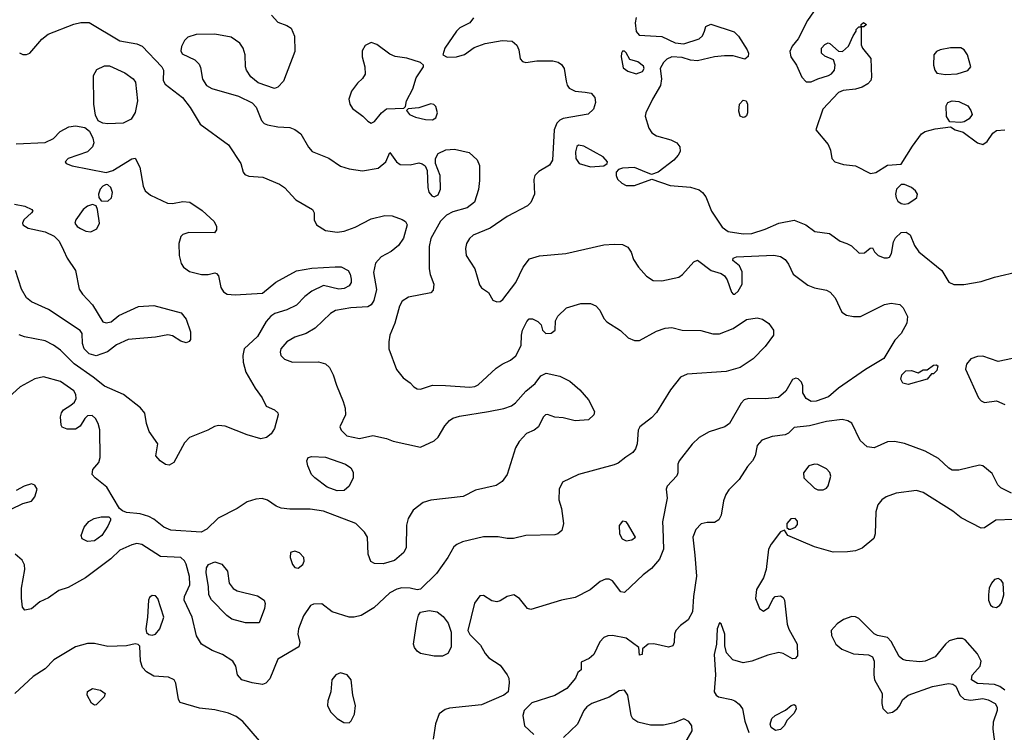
# Model space of a CAD drawing. Extents: x 1173029 to 1307123, y 522559 to 678521.
# Tile 286 of 623: x 1266446 to 1272242, y 528906 to 533103. Entities that reach past the tile are written whole.
import ezdxf

# ---------------------------------------------------------------- set-up
doc = ezdxf.new("R2010")
doc.units = 0

msp = doc.modelspace()

# ---------------------------------------------------------------- linework, layer by layer
at = {"layer": '0CON10XD'}
for points in [[(1271135.6, 533175), (1271082.7, 533097.3), (1271029.3, 532990.7), (1270993.7, 532946.3), (1270980, 532915), (1270984.3, 532885), (1271019.2, 532835), (1271050, 532765), (1271075, 532737.5), (1271105, 532736.7), (1271144.5, 532755.5), (1271206.2, 532773.8), (1271225.4, 532784.6), (1271241.9, 532805), (1271246.9, 532835), (1271235.8, 532865.8), (1271185, 532887.5), (1271166, 532905), (1271166.2, 532935), (1271185, 532956.7), (1271205, 532966.2), (1271215, 532963.3), (1271265, 532917.5), (1271290, 532915), (1271325, 532947.5), (1271351.7, 533008.3), (1271370, 533035), (1271370, 533045), (1271385, 533060), (1271400, 533060), (1271400, 533075), (1271413, 533087), (1271430, 533075), (1271415, 533060), (1271400, 533060), (1271400, 532955), (1271407.5, 532935), (1271456.2, 532875), (1271460, 532765), (1271455.8, 532745), (1271437.5, 532725), (1271405, 532704.5), (1271365, 532693.8), (1271293.4, 532686.6), (1271266.2, 532673.8), (1271173.2, 532576.8), (1271132, 532455), (1271205, 532368), (1271218.9, 532335), (1271225.9, 532285.9), (1271243.3, 532265), (1271295, 532249.4), (1271365, 532242.9), (1271455, 532197.5), (1271485, 532202.9), (1271555, 532246.5), (1271635, 532252.5), (1271701.5, 532358.5), (1271755, 532430), (1271775.7, 532444.3), (1271835, 532460.8), (1271925, 532472.5), (1271952.5, 532455), (1271999.7, 532439.7), (1272085, 532378), (1272115, 532368), (1272140, 532385), (1272174.5, 532435.5), (1272195, 532450.8), (1272245, 532454.3)], [(1267928.6, 533128.6), (1267965, 533087.5), (1268018.9, 533068.9), (1268043, 533053), (1268064.2, 533005), (1268064.3, 532915.7), (1267998.3, 532741.7), (1267965, 532706.2), (1267945, 532696.7), (1267850.3, 532730.3), (1267807.2, 532767.2), (1267780.8, 532805), (1267774.4, 532824.4), (1267772.5, 532895), (1267762, 532935), (1267741.2, 532965), (1267689.8, 532999.8), (1267595, 533017.5), (1267484.5, 533015.5), (1267435, 532999.2), (1267415, 532980), (1267397.8, 532945), (1267395, 532920), (1267402.4, 532902.4), (1267476, 532866), (1267501.7, 532841.7), (1267510.6, 532820.6), (1267521.7, 532751.7), (1267545, 532716), (1267577.6, 532697.6), (1267733, 532653), (1267815, 532613.8), (1267836.8, 532586.8), (1267868.3, 532508.3), (1267885, 532491.4), (1267905, 532484.2), (1267965, 532472.5), (1268035, 532468.8), (1268065, 532456.2), (1268100.5, 532430.5), (1268145, 532352.5), (1268167.4, 532327.4), (1268265, 532288), (1268335, 532239.4), (1268385, 532223.6), (1268463.1, 532213.1), (1268555, 532229.1), (1268601.2, 532265), (1268625, 532320), (1268663.8, 532265), (1268685, 532250.8), (1268745, 532247.5), (1268795, 532259.2), (1268814.3, 532254.3), (1268831.7, 532241.7), (1268844.3, 532215), (1268848.5, 532115), (1268855, 532086.2), (1268871.4, 532065), (1268885, 532059.4), (1268909.4, 532070.6), (1268923.6, 532105), (1268921.8, 532185), (1268894.1, 532255.9), (1268894, 532285), (1268910, 532315), (1268955, 532337.1), (1269005, 532340), (1269091.1, 532321.1), (1269138.4, 532278.4), (1269152.1, 532245), (1269152.5, 532155), (1269146.6, 532103.4), (1269122.1, 532027.9), (1269078.8, 531995), (1268995, 531970.9), (1268958.3, 531951.7), (1268923.5, 531916.5), (1268865.4, 531815), (1268856.3, 531766.3), (1268856.2, 531635), (1268862.1, 531602.1), (1268884.4, 531545), (1268879.5, 531510.5), (1268865, 531494.2), (1268735, 531468.5), (1268697.1, 531445), (1268681.6, 531415), (1268654.1, 531315.9), (1268624.6, 531245.4), (1268617.8, 531205), (1268618.6, 531165), (1268663.4, 531043.4), (1268702.8, 530992.8), (1268745, 530963.8), (1268765, 530941.2), (1268785, 530928.8), (1268805, 530926), (1268875, 530950.6), (1268951.8, 530948.2), (1269095, 530939.4), (1269125, 530942.9), (1269145, 530952.5), (1269249.7, 531050.3), (1269285, 531074.3), (1269335, 531096.9), (1269366.6, 531123.4), (1269396.7, 531185), (1269398.9, 531245), (1269406.2, 531273.8), (1269430.6, 531325), (1269445, 531340.8), (1269465, 531340.8), (1269496.7, 531325), (1269516.1, 531306.1), (1269524.1, 531274.1), (1269542.5, 531255), (1269575, 531256.2), (1269597.5, 531275), (1269600.7, 531329.3), (1269614.1, 531355.9), (1269665, 531406.2), (1269748.3, 531431.7), (1269805, 531431.9), (1269838, 531418), (1269861.7, 531391.7), (1269885, 531344), (1269902.6, 531322.6), (1269983.4, 531273.4), (1270028.3, 531228.3), (1270065, 531212.9), (1270095, 531212.9), (1270195, 531267.8), (1270245, 531285.4), (1270285, 531289.6), (1270345, 531273.5), (1270455, 531273.1), (1270525, 531252.5), (1270565, 531253.5), (1270645.8, 531284.2), (1270725, 531336.9), (1270786.2, 531346.2), (1270818.6, 531338.6), (1270855, 531314.2), (1270882.9, 531275), (1270882.9, 531245), (1270835, 531177.5), (1270762.5, 531105), (1270686.2, 531053.8), (1270605, 531031.5), (1270375, 531015.4), (1270335, 530997.5), (1270277.6, 530922.4), (1270195, 530790), (1270165, 530758.6), (1270096.7, 530705), (1270086.2, 530685), (1270081.2, 530605), (1270071.2, 530575), (1270055, 530553.3), (1270013.1, 530526.9), (1269968, 530492), (1269945, 530481.4), (1269735.6, 530424.4), (1269640.5, 530379.5), (1269622.3, 530337.7), (1269620, 530275), (1269635.8, 530225), (1269647.1, 530135), (1269636.2, 530095), (1269614.1, 530075.9), (1269595, 530068.8), (1269425.4, 530064.6), (1269353, 530047), (1269315, 530047.1), (1269262.7, 530057.3), (1269175, 530057.8), (1269052.4, 530027.6), (1269018, 530012), (1269002.2, 529997.8), (1268965.5, 529935), (1268898.5, 529841.5), (1268805, 529748.6), (1268785.7, 529745.7), (1268745, 529755.6), (1268695, 529756.4), (1268665, 529750), (1268625, 529728.5), (1268531.3, 529638.7), (1268455, 529594.5), (1268415, 529583.3), (1268385, 529584.3), (1268285.7, 529615.7), (1268225, 529662.5), (1268175, 529660), (1268157.7, 529652.3), (1268117, 529593), (1268087.3, 529515), (1268083.3, 529485), (1268094.2, 529435), (1268089.7, 529410.3), (1267965, 529336.2), (1267918.3, 529221.7), (1267893.8, 529195), (1267875, 529187.5), (1267815, 529196.9), (1267753.8, 529215), (1267728, 529245), (1267718, 529295), (1267701.2, 529325), (1267638.8, 529365), (1267578.1, 529388.1), (1267515.6, 529425.6), (1267486.7, 529475), (1267460, 529585), (1267414.7, 529685), (1267416.5, 529705), (1267446.9, 529775), (1267444.4, 529824.4), (1267425, 529895.8), (1267415, 529915.7), (1267393.3, 529935), (1267275, 529942), (1267165, 530011.9), (1267135, 530017.8), (1267105, 530010), (1267035, 529979.5), (1266982.9, 529927.1), (1266833.2, 529816.8), (1266731.3, 529758.7), (1266675, 529741.1), (1266615, 529698.5), (1266565, 529674.4), (1266515, 529634.3), (1266476.1, 529626.1), (1266463, 529643), (1266456.3, 529696.3), (1266456.9, 529755), (1266475.5, 529865), (1266473.2, 529893.2), (1266459.3, 529919.3), (1266418.8, 529955)], [(1266445, 532908), (1266465, 532897.1), (1266485, 532896.9), (1266505, 532905.7), (1266575, 532987.8), (1266612.9, 533017.1), (1266765, 533076.2), (1266804.6, 533085.4), (1266855, 533085.4), (1267035, 532979.1), (1267135, 532961.5), (1267167.4, 532947.4), (1267283.3, 532825), (1267291.9, 532805), (1267290.9, 532745), (1267302.2, 532722.2), (1267404.5, 532645), (1267449.6, 532585), (1267507.7, 532487.7), (1267675.5, 532365.5), (1267747.1, 532255), (1267761.2, 532205), (1267770.8, 532190.8), (1267795, 532182), (1267876.7, 532175), (1267975, 532133.8), (1268005.3, 532115.3), (1268071.4, 532041.4), (1268168.8, 531985), (1268180, 531965), (1268180, 531925), (1268192, 531895), (1268245, 531861.9), (1268315, 531852.5), (1268355, 531858.2), (1268419.8, 531880.2), (1268515, 531930), (1268595, 531949.4), (1268637.3, 531947.3), (1268696.7, 531926.7), (1268715.8, 531915), (1268727.1, 531895), (1268704.5, 531815.5), (1268675, 531773.3), (1268632.3, 531737.7), (1268573.2, 531706.8), (1268540.2, 531669.8), (1268528.5, 531615), (1268546.8, 531513.2), (1268530.3, 531449.7), (1268515, 531423.8), (1268495, 531411.9), (1268395, 531405.3), (1268305, 531390), (1268275, 531373.1), (1268184.6, 531285.4), (1268131.2, 531255), (1268065, 531232.5), (1268018.1, 531205), (1267982.9, 531165), (1267978.6, 531145), (1267982.9, 531125), (1268003.8, 531103.8), (1268052.5, 531085), (1268205, 531088.2), (1268245, 531075.6), (1268270, 531055), (1268291.9, 531011.9), (1268309.6, 530949.6), (1268350.5, 530855), (1268361.5, 530815), (1268363.3, 530775), (1268330.8, 530705), (1268338, 530685), (1268371.7, 530651.7), (1268445, 530635.6), (1268525, 530654), (1268605, 530636), (1268645, 530620), (1268805, 530586), (1268885, 530622), (1268908.6, 530645), (1268948.3, 530711.7), (1268975, 530742.9), (1268995, 530756.7), (1269035, 530768.5)], [(1269117, 533113), (1269095.5, 533084.5), (1269035.9, 533054.1), (1269016.7, 533035), (1268948, 532935), (1268937.5, 532895), (1268962.7, 532882.7), (1269016.4, 532883.6), (1269065, 532897.5), (1269121.7, 532938.3), (1269185, 532961.9), (1269285, 532980), (1269345, 532976), (1269372.7, 532952.7), (1269384.2, 532925), (1269392.5, 532872.5), (1269405.9, 532855.9), (1269425, 532850), (1269489.7, 532860.3), (1269585, 532860.9), (1269615, 532852.5), (1269635, 532838.9), (1269651.2, 532815), (1269661.7, 532741.7), (1269668, 532718), (1269680.5, 532700.5), (1269715, 532682), (1269775, 532676.9), (1269810.2, 532670.2), (1269830.6, 532645), (1269835.5, 532615), (1269822.9, 532575), (1269792.8, 532547.2), (1269645, 532521.1), (1269625, 532511.4), (1269607.3, 532492.7), (1269591.5, 532455), (1269581.8, 532275), (1269564.3, 532245.7), (1269501.4, 532208.6), (1269478.8, 532185), (1269472.2, 532162.2), (1269475.5, 532075.5), (1269454, 532026), (1269435, 532007.1), (1269315, 531943.6), (1269215, 531875.6), (1269115.4, 531834.6), (1269093.1, 531815), (1269075.7, 531785), (1269069.4, 531755), (1269074.2, 531715), (1269124.3, 531635), (1269152.1, 531542.1), (1269165, 531523.8), (1269205.9, 531495.9), (1269231.4, 531451.4), (1269255, 531441.2), (1269275, 531444), (1269288.8, 531455), (1269365.7, 531554.3), (1269409.2, 531645), (1269445.8, 531694.2), (1269505, 531711.4), (1269660, 531725), (1269885, 531776.2), (1269945, 531780), (1269995, 531778.8), (1270025, 531763.8), (1270044.3, 531734.3), (1270059.7, 531689.7), (1270088.6, 531645), (1270135, 531591.9), (1270175, 531566.7), (1270225, 531564.4), (1270325, 531586), (1270348.3, 531601.7), (1270414.1, 531675.9), (1270435, 531687.5), (1270515.6, 531625.6), (1270575, 531607.5), (1270594.4, 531594.4), (1270610, 531570), (1270635, 531497.5), (1270645, 531486.7), (1270655, 531486.7), (1270675, 531503.3), (1270698, 531545), (1270697.7, 531617.7), (1270683.9, 531653.9), (1270644.2, 531684.2), (1270645, 531698.8), (1270665, 531707.1), (1270885, 531715.4), (1270925, 531707.5), (1270951.2, 531691.2), (1270972.2, 531662.2), (1270999.4, 531605), (1271085, 531540), (1271125, 531523.8), (1271195, 531510), (1271217.6, 531497.6), (1271246.5, 531465), (1271285, 531381.2), (1271312.7, 531362.7), (1271354.3, 531354.3), (1271395, 531355.6), (1271535.9, 531425.9), (1271575, 531433.1), (1271626.7, 531425), (1271646.2, 531405), (1271672, 531355), (1271668, 531315), (1271634.4, 531255.6), (1271598, 531215), (1271532.9, 531107.1), (1271425, 531042.5), (1271265, 530933.5), (1271207.3, 530882.7), (1271135, 530855.6), (1271104.5, 530854.5), (1271075, 530872), (1271055.8, 530905), (1271055.9, 530945.9), (1271047.5, 530967.5), (1271027.5, 530987.5), (1271015, 530991.2), (1270995, 530983.8), (1270955.8, 530915), (1270911.7, 530878.3), (1270835, 530869.5), (1270735, 530872.9), (1270711.2, 530865), (1270692.5, 530845), (1270625, 530724.2), (1270596.7, 530705), (1270504.6, 530675.4), (1270445, 530642), (1270405, 530604), (1270327.5, 530505), (1270320, 530485), (1270320, 530435), (1270313.6, 530416.4), (1270257.5, 530355), (1270251.7, 530338.3), (1270257.5, 530285), (1270229.2, 530145), (1270231.7, 530108.3), (1270236.2, 529985), (1270211.2, 529925), (1270165, 529871.2), (1270115, 529834), (1270005, 529728.6), (1269985, 529734.3), (1269935, 529797.3), (1269915, 529807.7), (1269895, 529807.5), (1269861.9, 529795), (1269803.9, 529746.1), (1269715, 529699.2), (1269635, 529684.3), (1269455, 529628.6), (1269434, 529635), (1269388.6, 529695), (1269355.4, 529715.4), (1269314.6, 529705.4), (1269275, 529680), (1269255, 529674.3), (1269225, 529680.8), (1269175, 529712), (1269155, 529710), (1269123.7, 529666.3), (1269084.6, 529505), (1269095, 529482.5), (1269159.1, 529419.1), (1269185, 529370), (1269206.7, 529345), (1269275, 529301.4), (1269315.4, 529245.4), (1269324.4, 529225), (1269327, 529197), (1269321.5, 529145), (1269295, 529124.1), (1269165, 529068.4), (1268975, 529049.2), (1268949.7, 529040.3), (1268915.5, 529014.5), (1268893.3, 528956.7), (1268880.3, 528865)], [(1270074.6, 533115), (1270068.8, 533085), (1270074.2, 533034.2), (1270092.5, 533012.5), (1270225, 533004.2), (1270305, 532966.2), (1270355, 532961.2), (1270445, 532990), (1270465, 533007.5), (1270476.7, 533035), (1270485, 533062.5), (1270515, 533076), (1270651.7, 533031.7), (1270677.8, 533005), (1270727.5, 532925), (1270735.6, 532905), (1270733, 532887), (1270715, 532870), (1270645, 532889.4), (1270595, 532890), (1270536.6, 532883.4), (1270435, 532860.6), (1270395, 532864.2), (1270345, 532880), (1270285, 532884.2), (1270255, 532869.4), (1270235, 532850.8), (1270216.9, 532815), (1270224.4, 532755), (1270218.6, 532715), (1270170.6, 532635), (1270130.6, 532555), (1270127.1, 532535), (1270148.8, 532465), (1270166.5, 532436.5), (1270195, 532417.9), (1270278.8, 532395), (1270315, 532376.9), (1270332, 532355), (1270332.7, 532327.3), (1270322, 532305), (1270296, 532275), (1270205, 532204.4), (1270165, 532192), (1270111.8, 532211.8)], [(1268515, 532494.2), (1268535, 532504.2), (1268574.7, 532555.3), (1268605, 532576.9), (1268707.5, 532582.5), (1268717.5, 532592.5), (1268723.3, 532625), (1268759.2, 532695), (1268779.7, 532760.3), (1268823.3, 532825), (1268822.5, 532835), (1268805, 532850), (1268725, 532876), (1268655.9, 532885.9), (1268625, 532900), (1268547.6, 532957.6), (1268515, 532968.2), (1268478.8, 532951.2), (1268460.8, 532919.2), (1268461.8, 532885), (1268478.1, 532825), (1268478.8, 532781.2), (1268464.3, 532755.7), (1268435, 532730), (1268398.5, 532681.5), (1268382.7, 532635), (1268388.9, 532605), (1268405, 532580), (1268465.4, 532535.4), (1268495, 532504.3), (1268515, 532494.2)], [(1270075, 532784.3), (1270112.1, 532797.9), (1270122.5, 532815), (1270118.7, 532828.7), (1270085, 532854.3), (1270037.7, 532867.7), (1270015, 532907.5), (1270005, 532917.5), (1269995, 532917.5), (1269987.5, 532905), (1269986.7, 532885), (1269999.1, 532819.1), (1270025, 532799.2), (1270075, 532784.3)], [(1271895, 532779.4), (1271965, 532784.4), (1272026.4, 532803.6), (1272044.2, 532825), (1272025, 532896.7), (1272006.3, 532926.3), (1271985, 532937.1), (1271925, 532937.3), (1271865, 532925.5), (1271841.9, 532915), (1271827.5, 532895), (1271824.6, 532835), (1271832.2, 532805), (1271845, 532787.5), (1271895, 532779.4)], [(1266965, 532489.5), (1266934.4, 532494.4), (1266907.3, 532507.3), (1266891.5, 532541.5), (1266881.1, 532605), (1266880, 532775), (1266900.6, 532809.4), (1266945, 532832), (1266975, 532830.8), (1267065, 532789.4), (1267114.2, 532755), (1267128.1, 532735), (1267140, 532625), (1267125.9, 532555.9), (1267102.7, 532517.3), (1267055, 532493.5), (1266965, 532489.5)], [(1270705, 532526.7), (1270687.5, 532535), (1270680, 532565), (1270682.5, 532605), (1270705, 532628.8), (1270722.5, 532625), (1270730, 532605), (1270730, 532555), (1270725, 532537.5), (1270715, 532528.8), (1270705, 532526.7)], [(1271985, 532496.7), (1271920.7, 532500.7), (1271902.3, 532532.3), (1271900, 532595), (1271908.8, 532615), (1271935, 532624.2), (1271975, 532620.8), (1272026.2, 532595), (1272045, 532567.5), (1272052, 532545), (1272035, 532518.8), (1272005, 532501.2), (1271985, 532496.7)], [(1268875, 532513.3), (1268895, 532525.8), (1268905.6, 532555), (1268895, 532592.5), (1268883.9, 532603.9), (1268865, 532606.7), (1268795, 532583.3), (1268732.5, 532577.5), (1268722.5, 532567.5), (1268740, 532545), (1268775, 532528.6), (1268835, 532514.4), (1268875, 532513.3)], [(1266425, 532372.7), (1266595, 532380), (1266645, 532404), (1266684, 532445), (1266735, 532472.7), (1266775, 532478.5), (1266828.7, 532468.7), (1266857.3, 532447.3), (1266877.1, 532405), (1266882.1, 532377.9), (1266874.4, 532355), (1266845, 532324.4), (1266730, 532285), (1266713.3, 532265), (1266720, 532255), (1266755, 532241.9), (1266955, 532202.9), (1266994.4, 532215.6), (1267105, 532283.3), (1267125, 532287.5), (1267153.5, 532233.5), (1267173.4, 532123.4), (1267184.3, 532094.3), (1267215, 532070), (1267315, 532022.5), (1267345, 532020), (1267405, 532032.9), (1267447.9, 532027.9), (1267519.1, 531979.1), (1267590, 531915), (1267603.8, 531885), (1267603.3, 531865), (1267592.5, 531847.5), (1267440.7, 531849.3), (1267405, 531838), (1267394.6, 531825.4), (1267382.2, 531785), (1267384.5, 531714.5), (1267397, 531667), (1267410, 531645), (1267445, 531620.8), (1267515, 531602.2), (1267555, 531602), (1267595, 531612.5), (1267605, 531607.5), (1267616.2, 531595), (1267628.8, 531525), (1267645, 531500), (1267666.1, 531486.1), (1267715, 531482), (1267875, 531493.1), (1267953.3, 531556.7), (1268075, 531624.4), (1268165, 531638.9), (1268301.8, 531648.2), (1268337.2, 531647.2), (1268378.6, 531625), (1268390.6, 531605), (1268397.8, 531575), (1268397.8, 531555), (1268385.6, 531535), (1268355, 531520.4), (1268325, 531516.1), (1268235, 531537.1), (1268166, 531504), (1268125, 531473.3), (1268075, 531422.5), (1268018, 531395), (1267947.6, 531372.4), (1267923.8, 531356.2), (1267896.9, 531325), (1267845, 531236.5), (1267767.1, 531165), (1267758.9, 531125), (1267760.4, 531085), (1267777.3, 531027.3), (1267832.2, 530932.2), (1267873.8, 530875), (1267897, 530827), (1267945, 530806.2), (1267965, 530786.7), (1267967.5, 530775), (1267945.4, 530694.6), (1267925.3, 530664.7), (1267898.1, 530641.9), (1267864.6, 530634.6), (1267785, 530657.5), (1267655, 530710), (1267615, 530712.9), (1267592.4, 530707.6), (1267553.3, 530685), (1267445, 530642), (1267415, 530610), (1267352, 530495), (1267325, 530479.2), (1267303.2, 530483.2), (1267273.3, 530505), (1267247.5, 530535), (1267258, 530605), (1267208.1, 530678.1), (1267191.4, 530725), (1267181.4, 530785), (1267157.4, 530817.4), (1267056.2, 530896.2), (1266943.9, 530943.9), (1266878.5, 530998.5), (1266765.5, 531075.5), (1266685, 531156.2), (1266645.3, 531185.3), (1266595, 531211.5), (1266474.4, 531234.4), (1266443, 531247)], [(1269805, 532237.1), (1269885, 532243.1), (1269903.8, 532255), (1269906.2, 532265), (1269881.2, 532295), (1269767.3, 532357.3), (1269735, 532363.8), (1269725, 532356.7), (1269718.1, 532325), (1269720, 532285), (1269740, 532255), (1269805, 532237.1)], [(1270111.8, 532211.8), (1270065, 532232.9), (1269995, 532228.1), (1269970, 532220), (1269957.5, 532205), (1269956.9, 532185), (1269965, 532164.2), (1269989.4, 532139.4), (1270015, 532127.1), (1270065, 532127.1), (1270165.9, 532164.1), (1270275, 532127.3), (1270395, 532115.6), (1270445, 532100), (1270466, 532085), (1270485, 532058.8), (1270517.3, 531975), (1270580.2, 531880.2), (1270616.2, 531856.2), (1270705, 531841.8), (1270755, 531844.6), (1270835, 531869.5), (1270915.4, 531904.6), (1271005, 531923.2), (1271074, 531895), (1271125.8, 531855.8), (1271213.7, 531843.7), (1271275, 531798.6), (1271315.7, 531785.7), (1271341.7, 531771.7), (1271388.3, 531728.3), (1271419.5, 531730.5), (1271451.7, 531758.3), (1271465, 531760), (1271477.5, 531735), (1271500, 531715), (1271535, 531701.1), (1271555, 531700), (1271565.7, 531705), (1271578.2, 531725), (1271589.1, 531795), (1271601.5, 531818.5), (1271635, 531850.5), (1271665, 531852.2), (1271686.7, 531835), (1271713.3, 531773.3), (1271739.4, 531735), (1271873.8, 531625), (1271915, 531556.7), (1271943.9, 531543.9), (1272003.9, 531543.9), (1272105, 531560.5), (1272185, 531586.5), (1272335, 531622)], [(1266965, 532033.5), (1266986.5, 532053.5), (1266992.3, 532085), (1266982.7, 532115), (1266965, 532130.5), (1266955, 532131.8), (1266935, 532122.2), (1266919.5, 532105), (1266910, 532075), (1266910.8, 532055), (1266925.6, 532035.6), (1266965, 532033.5)], [(1271655, 532015.6), (1271675, 532021.1), (1271716, 532045), (1271726, 532055), (1271730, 532075), (1271719.2, 532095), (1271695, 532115.5), (1271655, 532131.8), (1271635, 532131.5), (1271606.7, 532105), (1271600.5, 532075), (1271604.6, 532054.6), (1271615.7, 532035), (1271635, 532019.4), (1271655, 532015.6)], [(1266415, 532016.9), (1266476.2, 532005), (1266518, 531985), (1266522, 531975), (1266516, 531965), (1266469.2, 531925), (1266461.4, 531905), (1266464.6, 531894.6), (1266495.4, 531875.4), (1266595, 531853.3), (1266647.7, 531827.7), (1266678.8, 531798.8), (1266704.4, 531745), (1266725, 531698), (1266774.4, 531625), (1266795.7, 531515), (1266815, 531486), (1266875, 531423.8), (1266934.4, 531324.4), (1266955, 531317.5), (1266985, 531324), (1267028.7, 531361.3), (1267145, 531414.4), (1267235, 531419.4), (1267396.3, 531376.3), (1267425, 531338.8), (1267451.5, 531265), (1267450.3, 531219.7), (1267442.5, 531207.5), (1267425, 531200), (1267395, 531209.2), (1267345, 531240.6), (1267317.6, 531247.6), (1267245, 531233.2), (1267085, 531219.4), (1267015, 531188), (1266963.4, 531146.6), (1266895, 531123.8)], [(1266865, 531853.8), (1266899.4, 531870.6), (1266916.1, 531905), (1266904.4, 531984.4), (1266895, 532006.7), (1266875, 532014), (1266845, 532004.3), (1266820, 531985), (1266775.6, 531925), (1266769.5, 531905), (1266783.3, 531885), (1266802.6, 531872.6), (1266835, 531858.2), (1266865, 531853.8)], [(1266895, 531123.8), (1266855, 531134.6), (1266825.5, 531165), (1266815.5, 531195), (1266814.2, 531255), (1266802.4, 531272.4), (1266615.8, 531395.8), (1266515, 531440.4), (1266485, 531465.5), (1266456.4, 531515), (1266420.3, 531625)], [(1272375, 531125.5), (1272205, 531090.6), (1272115, 531122.1), (1272085, 531119.2), (1272044.8, 531105.2), (1272018.5, 531075), (1272014.1, 531044.1), (1272090, 530875), (1272105, 530857.8), (1272125, 530848.2), (1272195, 530857.8), (1272245, 530836.7)], [(1271675, 530954.4), (1271645, 530962), (1271632.5, 530985), (1271637.7, 531012.3), (1271662.5, 531035), (1271695, 531036.2), (1271735, 531022.5), (1271765, 531040), (1271788.3, 531041.7), (1271825, 531068.8), (1271840.7, 531070.7), (1271850, 531065), (1271845, 531037.5), (1271825, 531017.5), (1271812.5, 531017.5), (1271787.5, 530985), (1271675, 530954.4)], [(1269035, 530768.5), (1269205, 530795.3), (1269296.2, 530813.8), (1269340.3, 530829.7), (1269365, 530846), (1269426, 530915), (1269479.7, 530960.3), (1269513.7, 531006.3), (1269545, 531020.8), (1269625, 531004.2), (1269684.4, 530974.4), (1269742.7, 530922.7), (1269794.4, 530864.4), (1269828.8, 530795), (1269826.2, 530775), (1269795, 530746.2), (1269715, 530741.4), (1269645, 530757.5), (1269595, 530761.2), (1269553, 530777), (1269540, 530775), (1269527, 530763), (1269498.8, 530705), (1269473.3, 530685), (1269430, 530665), (1269385, 530618), (1269365, 530581.2), (1269314.7, 530425.3), (1269285, 530383.1), (1269249.7, 530360.3), (1269128.3, 530331.7), (1269055.4, 530294.6), (1268865, 530273.5), (1268821.3, 530258.7), (1268761.2, 530215), (1268732.5, 530165), (1268723, 530127), (1268720, 529995), (1268706, 529965), (1268651.3, 529918.7), (1268585, 529899.2), (1268535, 529900), (1268512.4, 529912.4), (1268497.5, 529955), (1268492.9, 530055), (1268475, 530084.4), (1268424, 530135), (1268235, 530208.8), (1268155, 530221.1), (1268035, 530221.1), (1267985, 530227.1), (1267955, 530238.6), (1267903.4, 530273.4), (1267873, 530283), (1267835, 530279.2), (1267785, 530264.4), (1267725, 530223.8), (1267613, 530167), (1267548.1, 530101.9), (1267514.6, 530085.4), (1267335, 530096.8), (1267295, 530113.8), (1267235, 530161.5), (1267205, 530176.5), (1267155, 530191.9), (1267075, 530200), (1267050.5, 530210.5), (1267033.9, 530223.9), (1266959.5, 530349.5), (1266889.2, 530405), (1266872.9, 530425), (1266877, 530453), (1266910.8, 530495), (1266920, 530525), (1266917, 530687), (1266907.5, 530725), (1266891.2, 530755), (1266871.7, 530771.7), (1266845, 530770), (1266828.8, 530755), (1266801.2, 530708.8), (1266775, 530690.8), (1266725, 530691.4), (1266695, 530703.8), (1266688.8, 530715), (1266686.2, 530765), (1266692.3, 530787.7), (1266703.3, 530805), (1266747, 530833), (1266769.1, 530850.9), (1266778.1, 530871.9), (1266776.7, 530895), (1266765, 530917.5), (1266685, 530971.4), (1266585, 531000), (1266535, 530988), (1266448.5, 530941.5), (1266315, 530820)], [(1272285, 530314), (1272220.8, 530345), (1272204.5, 530364.5), (1272170.3, 530430.3), (1272115, 530476), (1272095, 530480), (1271975, 530450), (1271935, 530449.4), (1271915, 530461.1), (1271855, 530519.6), (1271775, 530562.5), (1271655, 530606.7), (1271595, 530619.4), (1271553.3, 530616.7), (1271475, 530582), (1271435, 530586.7), (1271393.3, 530625), (1271345, 530726.2), (1271320.9, 530740.9), (1271287.5, 530747.5), (1271195, 530736.6), (1271095, 530711.5), (1271005, 530700.8), (1270971.7, 530668.3), (1270952.1, 530657.9), (1270875, 530648.2), (1270815, 530627.1), (1270786.2, 530595), (1270776, 530535), (1270760, 530505), (1270729.4, 530470.6), (1270681.5, 530395), (1270620.8, 530335), (1270603, 530307), (1270589.7, 530270.3), (1270574.2, 530185), (1270561.7, 530158.3), (1270535, 530142.5), (1270492.3, 530142.3), (1270456.4, 530133.6), (1270425, 530101.4), (1270408.2, 530055), (1270419.8, 529949.8), (1270430.5, 529825), (1270411.5, 529705), (1270406.7, 529615), (1270381.7, 529568.3), (1270335.5, 529534.5), (1270308, 529505), (1270300, 529485), (1270298.8, 529435), (1270290, 529415), (1270265, 529406.7), (1270177.7, 529427.7), (1270145, 529426), (1270111.7, 529398.3), (1270110, 529365), (1270095, 529360), (1270090, 529405), (1270015, 529461.1), (1269935, 529476.7), (1269907.5, 529475), (1269885, 529464.3), (1269860.6, 529439.4), (1269825.5, 529364.5), (1269798.8, 529341.2), (1269751.7, 529318.3), (1269750, 529275), (1269731.7, 529258.3), (1269716.7, 529225), (1269665.7, 529164.3), (1269596.5, 529123.5), (1269460.9, 529079.1), (1269415.6, 529034.4), (1269407.1, 529005), (1269416.9, 528945), (1269472.3, 528892.3)], [(1268315, 530328.5), (1268255, 530350), (1268182.5, 530405), (1268164.3, 530425), (1268141.4, 530475), (1268135.8, 530505), (1268143.8, 530525), (1268165, 530531.4), (1268245, 530526.2), (1268363.3, 530485), (1268394.4, 530464.4), (1268409.1, 530439.1), (1268408.6, 530405), (1268386, 530355), (1268355, 530330.6), (1268315, 530328.5)], [(1271175, 530334), (1271195, 530343.8), (1271205, 530357.5), (1271221.4, 530415), (1271215.4, 530435.4), (1271195, 530457.5), (1271145, 530482.5), (1271125, 530484.3), (1271091.2, 530475), (1271058.9, 530435), (1271062.5, 530405), (1271125, 530344.2), (1271145, 530334.2), (1271175, 530334)], [(1266395, 530221.2), (1266465, 530253.3), (1266515, 530266.7), (1266535, 530292.5), (1266548.3, 530338.3), (1266535, 530362.5), (1266515, 530368.8), (1266472.5, 530355), (1266425, 530330)], [(1272295, 530158.8), (1272192.5, 530155), (1272125, 530110), (1272105, 530108), (1271988.3, 530168.3), (1271938.8, 530208.8), (1271765, 530318.2), (1271725, 530330.9), (1271605, 530313.9), (1271546.8, 530293.2), (1271520.5, 530275), (1271497.9, 530245), (1271484.6, 530205), (1271481.1, 530075), (1271472.9, 530047.1), (1271405, 529990.9), (1271365, 529975.4), (1271318.9, 529968.9), (1271235, 529967.1), (1271125, 529998), (1270967.5, 530065), (1270947.5, 530097.5), (1270925, 530087.5), (1270868.9, 530015), (1270853.5, 529985), (1270840, 529865), (1270824.3, 529815), (1270782.7, 529747.3), (1270777.1, 529695), (1270801.2, 529635), (1270825, 529620), (1270855, 529641.2), (1270879.1, 529690.9), (1270893.4, 529706.6), (1270925, 529710.6), (1270940.5, 529700.5), (1270948.1, 529685), (1270963.2, 529543.2), (1270973.2, 529513.2), (1271021.9, 529425), (1271024.2, 529355.8), (1271009.7, 529340.3), (1270995, 529338), (1270940.3, 529370.3), (1270915, 529375.7), (1270848.8, 529361.2), (1270755.5, 529324.5), (1270705, 529314.4), (1270643.9, 529333.9), (1270606.7, 529375), (1270596.2, 529415), (1270596.2, 529485), (1270575.9, 529545.9), (1270565, 529550), (1270552, 529515), (1270548, 529425), (1270534.4, 529365), (1270540.9, 529245), (1270534.7, 529145), (1270545, 529125.5), (1270560, 529115), (1270635, 529100.3), (1270655, 529090.9), (1270681, 529071), (1270700.9, 529045), (1270715, 528972.5), (1270738.8, 528905)], [(1266845, 530030.5), (1266814.2, 530045), (1266807.1, 530065), (1266825.7, 530115), (1266853, 530147), (1266883.3, 530165), (1266925, 530175.7), (1266970, 530175), (1266980, 530165), (1266980, 530155), (1266965, 530120), (1266930, 530065), (1266885, 530032.9), (1266845, 530030.5)], [(1270015, 530034.4), (1270050, 530040), (1270070, 530055), (1270024, 530135), (1270015, 530145.8), (1269995, 530150), (1269974.4, 530125), (1269976.7, 530075), (1269991.9, 530045), (1270015, 530034.4)], [(1270985, 530102.5), (1271012.5, 530115), (1271025, 530130), (1271025, 530150), (1271010, 530165), (1270985, 530162.5), (1270962.5, 530135), (1270962.5, 530112.5), (1270972.5, 530102.5), (1270985, 530102.5)], [(1268085, 529872.5), (1268112.5, 529895), (1268120, 529915), (1268117.5, 529935), (1268093.6, 529963.6), (1268065, 529972.5), (1268045, 529967.5), (1268040, 529965), (1268037.5, 529935), (1268051.2, 529895), (1268065, 529877.5), (1268085, 529872.5)], [(1267855, 529550), (1267775, 529550), (1267695, 529572.5), (1267664, 529595), (1267575.4, 529685.4), (1267558.6, 529715), (1267557.5, 529765), (1267543.1, 529845), (1267544.3, 529875.7), (1267556.7, 529895), (1267595, 529910), (1267635, 529895.8), (1267668.8, 529855), (1267678.8, 529785), (1267702.1, 529752.1), (1267725, 529740), (1267845, 529709.6), (1267884, 529685), (1267890, 529665), (1267886, 529635), (1267855, 529550)], [(1272195, 529641.4), (1272215, 529654.3), (1272225, 529669.2), (1272239.1, 529715), (1272234.4, 529785), (1272223, 529803), (1272205, 529812.2), (1272185, 529805.6), (1272165.6, 529785), (1272153.5, 529755), (1272148.1, 529715), (1272149.2, 529685), (1272161.2, 529655), (1272174.3, 529644.3), (1272195, 529641.4)], [(1267225, 529477.5), (1267245, 529484.4), (1267270, 529515), (1267294, 529585), (1267258.1, 529695), (1267245, 529710), (1267225, 529711.4), (1267209.7, 529700.3), (1267202.9, 529685), (1267198.6, 529585), (1267187.5, 529515), (1267193, 529493), (1267205, 529481.2), (1267225, 529477.5)], [(1268935, 529354.4), (1268885, 529354.4), (1268805, 529370), (1268785, 529384.2), (1268770.6, 529405), (1268764.4, 529425), (1268782.6, 529557.4), (1268793.4, 529596.6), (1268805.8, 529614.2), (1268855.6, 529624.4), (1268903.8, 529615), (1268938.5, 529588.5), (1268968.7, 529548.7), (1268984.7, 529495), (1268985, 529407.5), (1268965, 529370), (1268935, 529354.4)], [(1272245.7, 529155), (1272216.4, 529176.4), (1272185, 529187.3), (1272083.6, 529193.6), (1272048.8, 529215), (1272051.7, 529241.7), (1272099.2, 529295), (1272105.6, 529325), (1272085, 529369.2), (1272011.2, 529451.2), (1271995, 529458), (1271965, 529458.1), (1271918, 529445), (1271895, 529425.6), (1271835, 529351.4), (1271775.5, 529324.5), (1271745, 529321.8), (1271665, 529330), (1271645, 529335.5), (1271622.6, 529352.6), (1271575, 529441.4), (1271555, 529464.4), (1271495, 529475.8), (1271475, 529485.8), (1271386.2, 529576.2), (1271365, 529587.1), (1271345, 529588.6), (1271295, 529571.4), (1271258.6, 529545), (1271222.9, 529505), (1271225, 529476.7), (1271250.5, 529425), (1271285.3, 529395.3), (1271355, 529369.2), (1271443, 529363), (1271465, 529350), (1271476.7, 529325), (1271473.1, 529245), (1271477.9, 529215)], [(1267856.5, 528855), (1267759.6, 528969.6), (1267719.5, 528999.5), (1267675, 529019.3), (1267595, 529038.5), (1267505, 529048.6), (1267390.8, 529080.8), (1267380, 529100), (1267365.4, 529195.4), (1267354.2, 529215), (1267321.5, 529231.5), (1267235, 529236.9), (1267192.6, 529262.6), (1267168.3, 529288.3), (1267157.1, 529325), (1267153.3, 529413.3), (1267143.6, 529423.6), (1267125, 529427.5), (1267075, 529415.6), (1266965, 529411.5), (1266885, 529428.5), (1266845, 529429.5), (1266775, 529410.4), (1266646.3, 529333.7), (1266595, 529280), (1266524.2, 529235), (1266416.9, 529135)], [(1268385, 528962.5), (1268397, 528973), (1268417.3, 529012.7), (1268422.9, 529065), (1268405.8, 529125), (1268396, 529215), (1268374.3, 529244.3), (1268335, 529257.1), (1268305.7, 529244.3), (1268284, 529215), (1268277.5, 529145), (1268258.8, 529091.2), (1268257.1, 529065), (1268276.2, 529026.2), (1268315, 528987.1), (1268354.2, 528964.2), (1268385, 528962.5)], [(1271477.9, 529215), (1271523.2, 529135), (1271520.9, 529075), (1271527.1, 529047.1), (1271555, 529018.7), (1271584.3, 529025), (1271610.5, 529045), (1271627.5, 529065), (1271641.8, 529098.2), (1271675.4, 529124.6), (1271820, 529175), (1271912.7, 529192.7), (1271938.9, 529188.9), (1271957, 529177), (1271980.6, 529125), (1272005, 529102.2), (1272045, 529095.4), (1272115, 529106.2), (1272147.3, 529097.3), (1272187.5, 529075), (1272199.2, 529055), (1272200, 529035), (1272176.5, 528965), (1272173.6, 528925), (1272185.5, 528835)], [(1266885, 529066.2), (1266867.3, 529077.3), (1266842.5, 529125), (1266845, 529145.8), (1266875, 529164.4), (1266921.2, 529155), (1266948.8, 529135), (1266943.8, 529115), (1266895, 529068.8), (1266885, 529066.2)], [(1270353.6, 528826.4), (1270404.3, 528915.7), (1270401.9, 528945), (1270385, 528970.6), (1270355, 528986.4), (1270298.8, 528961.2), (1270235, 528947.9), (1270159.1, 528949.1), (1270083.8, 528965), (1270055.8, 528985), (1270044.6, 529004.6), (1270026.2, 529125), (1270005, 529153.5), (1269975, 529151.2), (1269916.2, 529113.8), (1269814.4, 529075), (1269783.4, 529056.6), (1269766.4, 529035), (1269729.5, 528955), (1269647.3, 528875)], [(1270895, 528916), (1270868.8, 528935), (1270864, 528955), (1270873.4, 528986.6), (1270893.3, 529005), (1270954.3, 529035.7), (1270986.7, 529065), (1271005, 529069.2), (1271013.3, 529065), (1271017.1, 529045), (1271005, 529018.8), (1270962.7, 528977.3), (1270945.7, 528945), (1270925, 528922.5), (1270895, 528916)]]:
    msp.add_lwpolyline(points, dxfattribs=at)

doc.saveas('drawing.dxf')
